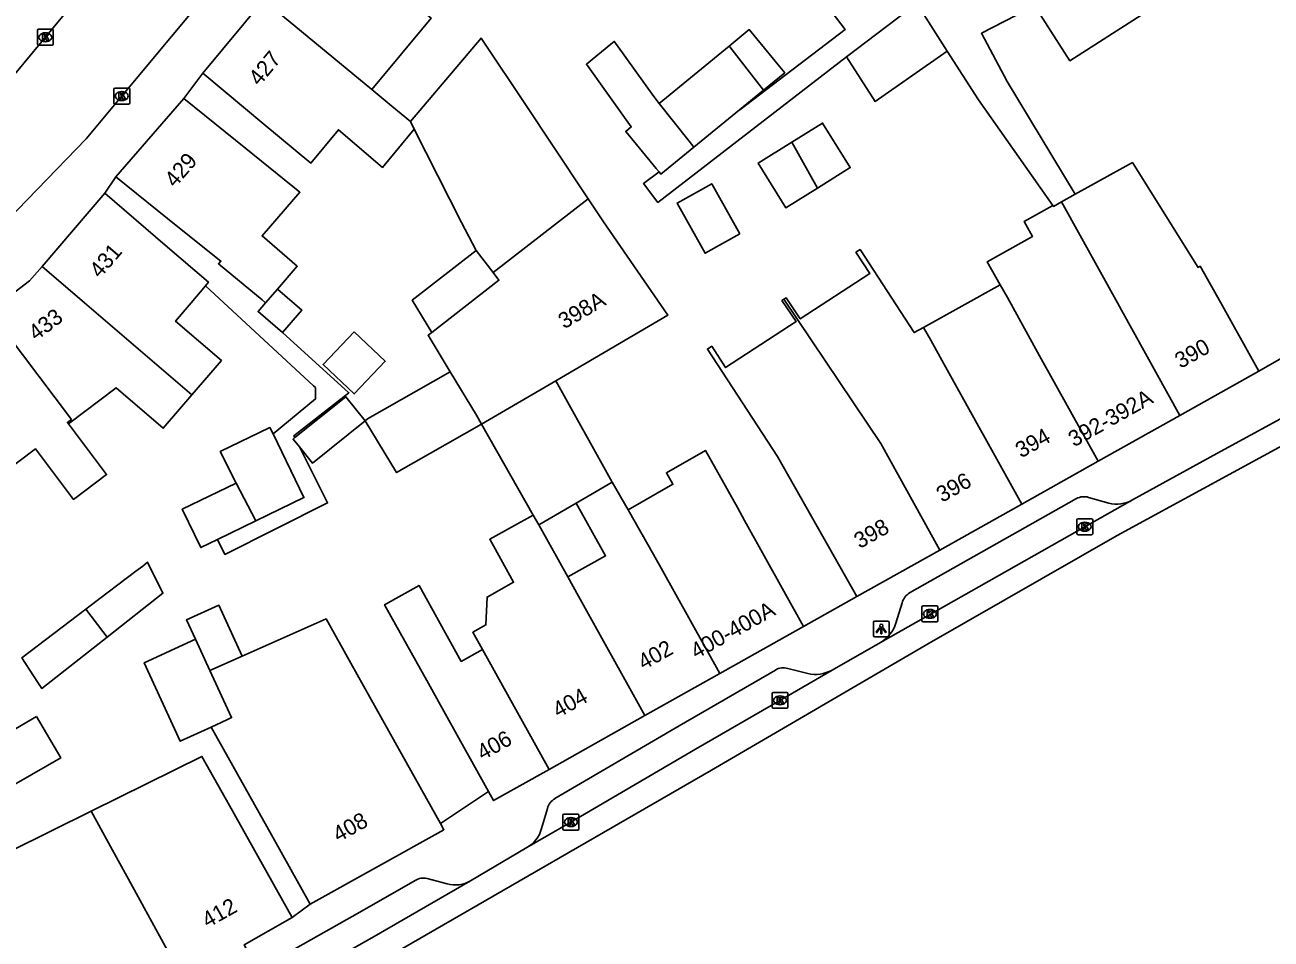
# Model space of a CAD drawing. Extents: x 159222 to 160346, y 381249 to 382166.
# Drawn here: x 159854.8 to 159933.1, y 381460 to 381517.5 of the extents above; entities that cross this region are included whole.
import ezdxf

# ---------------------------------------------------------------- set-up
doc = ezdxf.new("R2010")
doc.units = 0
for name, color, linetype in [('IMGEO_Kolk', 7, 'Continuous'), ('IMGEO_Lichtpunt', 7, 'Continuous'), ('IMGEO_Pand', 7, 'Continuous'), ('IMGEO_Pand_nummerreeks', 7, 'Continuous'), ('IMGEO_Rijbaan_lokaal_gesloten', 7, 'Continuous'), ('IMGEO_Rijbaan_lokaal_open', 7, 'Continuous'), ('IMGEO_Voetpad_open', 7, 'Continuous')]:
    doc.layers.add(name, color=color, linetype=linetype)

msp = doc.modelspace()

# ---------------------------------------------------------------- linework, layer by layer
at = {"layer": 'IMGEO_Kolk'}
for p, q in [((159855.584, 381516.26), (159855.584, 381517.112)), ((159855.659, 381517.186), (159856.511, 381517.186)), ((159856.072, 381516.966), (159856.097, 381516.966)), ((159856.585, 381517.112), (159856.585, 381516.26)), ((159856.511, 381516.186), (159855.659, 381516.186)), ((159856.095, 381516.406), (159856.07, 381516.406)), ((159860.389, 381512.562), (159860.389, 381513.414)), ((159860.464, 381513.488), (159861.316, 381513.488)), ((159860.877, 381513.268), (159860.902, 381513.268)), ((159861.39, 381513.414), (159861.39, 381512.562)), ((159861.316, 381512.488), (159860.464, 381512.488)), ((159860.9, 381512.708), (159860.875, 381512.708)), ((159920.903, 381485.502), (159920.903, 381486.354)), ((159920.978, 381486.428), (159921.83, 381486.428)), ((159921.904, 381486.354), (159921.904, 381485.502)), ((159921.414, 381485.648), (159921.389, 381485.648)), ((159921.391, 381486.208), (159921.416, 381486.208)), ((159921.83, 381485.428), (159920.978, 381485.428)), ((159911.169, 381480.026), (159911.169, 381480.878)), ((159911.244, 381480.952), (159912.096, 381480.952)), ((159912.17, 381480.878), (159912.17, 381480.026)), ((159911.68, 381480.172), (159911.655, 381480.172)), ((159911.657, 381480.732), (159911.682, 381480.732)), ((159912.096, 381479.952), (159911.244, 381479.952)), ((159901.751, 381474.591), (159901.751, 381475.443)), ((159901.826, 381475.517), (159902.678, 381475.517)), ((159902.752, 381475.443), (159902.752, 381474.591)), ((159902.262, 381474.737), (159902.237, 381474.737)), ((159902.239, 381475.297), (159902.264, 381475.297)), ((159902.678, 381474.517), (159901.826, 381474.517)), ((159888.612, 381466.942), (159888.612, 381467.794)), ((159888.687, 381467.868), (159889.539, 381467.868)), ((159889.1, 381467.648), (159889.125, 381467.648)), ((159889.613, 381467.794), (159889.613, 381466.942)), ((159889.539, 381466.868), (159888.687, 381466.868)), ((159889.123, 381467.088), (159889.098, 381467.088))]:
    msp.add_line(p, q, dxfattribs=at)
for points in [[(159855.584, 381516.26), (159855.584, 381517.112)], [(159855.659, 381517.186), (159856.511, 381517.186)], [(159855.905, 381516.886), (159856.028, 381516.886), (159856.028, 381516.735), (159856.158, 381516.886), (159856.322, 381516.886), (159856.176, 381516.735), (159856.329, 381516.486), (159856.177, 381516.486), (159856.092, 381516.65), (159856.028, 381516.583), (159856.028, 381516.486), (159855.905, 381516.486), (159855.905, 381516.886)], [(159856.585, 381517.112), (159856.585, 381516.26)], [(159856.511, 381516.186), (159855.659, 381516.186)], [(159860.389, 381512.562), (159860.389, 381513.414)], [(159860.464, 381513.488), (159861.316, 381513.488)], [(159860.71, 381513.188), (159860.833, 381513.188), (159860.833, 381513.037), (159860.963, 381513.188), (159861.127, 381513.188), (159860.981, 381513.037), (159861.134, 381512.788), (159860.982, 381512.788), (159860.897, 381512.952), (159860.833, 381512.885), (159860.833, 381512.788), (159860.71, 381512.788), (159860.71, 381513.188)], [(159861.39, 381513.414), (159861.39, 381512.562)], [(159861.316, 381512.488), (159860.464, 381512.488)], [(159920.903, 381485.502), (159920.903, 381486.354)], [(159920.978, 381486.428), (159921.83, 381486.428)], [(159921.904, 381486.354), (159921.904, 381485.502)], [(159921.224, 381486.128), (159921.347, 381486.128), (159921.347, 381485.977), (159921.477, 381486.128), (159921.641, 381486.128), (159921.495, 381485.977), (159921.648, 381485.728), (159921.496, 381485.728), (159921.411, 381485.892), (159921.347, 381485.825), (159921.347, 381485.728), (159921.224, 381485.728), (159921.224, 381486.128)], [(159921.83, 381485.428), (159920.978, 381485.428)], [(159911.169, 381480.026), (159911.169, 381480.878)], [(159911.244, 381480.952), (159912.096, 381480.952)], [(159912.17, 381480.878), (159912.17, 381480.026)], [(159911.49, 381480.652), (159911.613, 381480.652), (159911.613, 381480.501), (159911.743, 381480.652), (159911.907, 381480.652), (159911.761, 381480.501), (159911.914, 381480.252), (159911.762, 381480.252), (159911.677, 381480.416), (159911.613, 381480.349), (159911.613, 381480.252), (159911.49, 381480.252), (159911.49, 381480.652)], [(159912.096, 381479.952), (159911.244, 381479.952)], [(159901.751, 381474.591), (159901.751, 381475.443)], [(159901.826, 381475.517), (159902.678, 381475.517)], [(159902.752, 381475.443), (159902.752, 381474.591)], [(159902.072, 381475.217), (159902.195, 381475.217), (159902.195, 381475.066), (159902.325, 381475.217), (159902.489, 381475.217), (159902.343, 381475.066), (159902.496, 381474.817), (159902.344, 381474.817), (159902.259, 381474.981), (159902.195, 381474.914), (159902.195, 381474.817), (159902.072, 381474.817), (159902.072, 381475.217)], [(159902.678, 381474.517), (159901.826, 381474.517)], [(159888.612, 381466.942), (159888.612, 381467.794)], [(159888.687, 381467.868), (159889.539, 381467.868)], [(159888.933, 381467.568), (159889.056, 381467.568), (159889.056, 381467.417), (159889.186, 381467.568), (159889.35, 381467.568), (159889.204, 381467.417), (159889.357, 381467.168), (159889.205, 381467.168), (159889.12, 381467.332), (159889.056, 381467.265), (159889.056, 381467.168), (159888.933, 381467.168), (159888.933, 381467.568)], [(159889.613, 381467.794), (159889.613, 381466.942)], [(159889.539, 381466.868), (159888.687, 381466.868)]]:
    msp.add_lwpolyline(points, dxfattribs=at)
for centre, start, end in [((159855.661, 381517.11), 91.55205, 178.44795), ((159855.661, 381517.11), 91.55205, 178.44795), ((159856.509, 381517.11), 1.55205, 88.44795), ((159856.509, 381517.11), 1.55205, 88.44795), ((159855.661, 381516.262), 181.55205, 268.44795), ((159855.661, 381516.262), 181.55205, 268.44795), ((159856.509, 381516.262), 271.55205, 358.44795), ((159856.509, 381516.262), 271.55205, 358.44795), ((159860.466, 381513.412), 91.55205, 178.44795), ((159860.466, 381513.412), 91.55205, 178.44795), ((159861.314, 381513.412), 1.55205, 88.44795), ((159861.314, 381513.412), 1.55205, 88.44795), ((159860.466, 381512.564), 181.55205, 268.44795), ((159860.466, 381512.564), 181.55205, 268.44795), ((159861.314, 381512.564), 271.55205, 358.44795), ((159861.314, 381512.564), 271.55205, 358.44795), ((159920.98, 381486.352), 91.55205, 178.44795), ((159920.98, 381486.352), 91.55205, 178.44795), ((159921.828, 381486.352), 1.55205, 88.44795), ((159921.828, 381486.352), 1.55205, 88.44795), ((159920.98, 381485.504), 181.55205, 268.44795), ((159920.98, 381485.504), 181.55205, 268.44795), ((159921.828, 381485.504), 271.55205, 358.44795), ((159921.828, 381485.504), 271.55205, 358.44795), ((159911.246, 381480.876), 91.55205, 178.44795), ((159911.246, 381480.876), 91.55205, 178.44795), ((159912.094, 381480.876), 1.55205, 88.44795), ((159912.094, 381480.876), 1.55205, 88.44795), ((159911.246, 381480.028), 181.55205, 268.44795), ((159911.246, 381480.028), 181.55205, 268.44795), ((159912.094, 381480.028), 271.55205, 358.44795), ((159912.094, 381480.028), 271.55205, 358.44795), ((159901.828, 381475.441), 91.55205, 178.44795), ((159901.828, 381475.441), 91.55205, 178.44795), ((159902.676, 381475.441), 1.55205, 88.44795), ((159902.676, 381475.441), 1.55205, 88.44795), ((159901.828, 381474.593), 181.55205, 268.44795), ((159901.828, 381474.593), 181.55205, 268.44795), ((159902.676, 381474.593), 271.55205, 358.44795), ((159902.676, 381474.593), 271.55205, 358.44795), ((159888.689, 381467.792), 91.55205, 178.44795), ((159888.689, 381467.792), 91.55205, 178.44795), ((159889.537, 381467.792), 1.55205, 88.44795), ((159889.537, 381467.792), 1.55205, 88.44795), ((159888.689, 381466.944), 181.55205, 268.44795), ((159888.689, 381466.944), 181.55205, 268.44795), ((159889.537, 381466.944), 271.55205, 358.44795), ((159889.537, 381466.944), 271.55205, 358.44795)]:
    msp.add_arc(centre, 0.0765, start, end, dxfattribs=at)
for centre, major_axis, ratio, start_param, end_param in [((159856.071, 381516.686), (-0.387, 0.002), 0.722429, 4.712389, 7.853982), ((159856.096, 381516.686), (-0.39, 0.002), 0.717154, 1.570796, 4.712389), ((159860.876, 381512.988), (-0.387, 0.002), 0.722429, 4.712389, 7.853982), ((159860.901, 381512.988), (-0.39, 0.002), 0.717154, 1.570796, 4.712389), ((159921.39, 381485.928), (-0.387, 0.002), 0.722429, 4.712389, 7.853982), ((159921.415, 381485.928), (-0.39, 0.002), 0.717154, 1.570796, 4.712389), ((159911.656, 381480.452), (-0.387, 0.002), 0.722429, 4.712389, 7.853982), ((159911.681, 381480.452), (-0.39, 0.002), 0.717154, 1.570796, 4.712389), ((159902.238, 381475.017), (-0.387, 0.002), 0.722429, 4.712389, 7.853982), ((159902.263, 381475.017), (-0.39, 0.002), 0.717154, 1.570796, 4.712389), ((159889.099, 381467.368), (-0.387, 0.002), 0.722429, 4.712389, 7.853982), ((159889.124, 381467.368), (-0.39, 0.002), 0.717154, 1.570796, 4.712389)]:
    msp.add_ellipse(centre, major_axis=major_axis, ratio=ratio, start_param=start_param, end_param=end_param, dxfattribs=at)
at = {"layer": 'IMGEO_Lichtpunt'}
for p, q in [((159908.117, 381479.905), (159908.117, 381479.098)), ((159908.117, 381479.905), (159908.117, 381479.098)), ((159909.019, 381480), (159908.211, 381480)), ((159909.019, 381480), (159908.211, 381480)), ((159909.113, 381479.098), (159909.113, 381479.905)), ((159909.113, 381479.098), (159909.113, 381479.905)), ((159908.211, 381479.004), (159909.019, 381479.004)), ((159908.211, 381479.004), (159909.019, 381479.004))]:
    msp.add_line(p, q, dxfattribs=at)
for points in [[(159908.491, 381479.569), (159908.53, 381479.541), (159908.342, 381479.279), (159908.304, 381479.306), (159908.491, 381479.569)], [(159908.593, 381479.521), (159908.64, 381479.521), (159908.64, 381479.199), (159908.593, 381479.199), (159908.593, 381479.521)], [(159908.703, 381479.541), (159908.741, 381479.568), (159908.928, 381479.306), (159908.889, 381479.278), (159908.703, 381479.541)]]:
    msp.add_lwpolyline(points, dxfattribs=at)
msp.add_circle((159908.616, 381479.703), 0.0994, dxfattribs=at)
for centre, start, end in [((159908.211, 381479.905), 90, 180), ((159908.211, 381479.905), 90, 180), ((159909.019, 381479.905), 0, 90), ((159909.019, 381479.905), 0, 90), ((159908.211, 381479.098), 180, 270), ((159908.211, 381479.098), 180, 270), ((159909.019, 381479.098), 270, 0), ((159909.019, 381479.098), 270, 360)]:
    msp.add_arc(centre, 0.0946, start, end, dxfattribs=at)
at = {"layer": 'IMGEO_Pand'}
for points in [[(159921.578, 381526.911), (159915.874, 381522.393), (159920.472, 381515.212), (159925.244, 381518.254), (159924.454, 381519.487), (159930.683, 381523.459)], [(159914.722, 381521.734), (159917.06, 381518.06), (159914.907, 381516.935), (159916.533, 381513.902), (159920.808, 381506.821)], [(159880.862, 381520.485), (159879.368, 381518.678), (159880.323, 381517.886), (159876.597, 381513.395)], [(159865.974, 381514.42), (159869.802, 381519.033)], [(159876.597, 381513.395), (159869.802, 381519.033)], [(159910.859, 381518.811), (159906.433, 381515.461)], [(159912.765, 381515.817), (159910.859, 381518.811)], [(159901.211, 381513.36), (159902.544, 381514.451), (159902.243, 381514.819), (159900.323, 381517.163), (159899.059, 381516.128)], [(159890.204, 381506.535), (159887.874, 381510.03), (159886.376, 381512.276), (159883.47, 381516.635), (159879.03, 381511.385)], [(159894.662, 381512.526), (159894.312, 381512.97), (159891.975, 381516.23), (159891.838, 381516.422), (159891.626, 381516.248), (159890.087, 381514.987), (159892.906, 381511.054), (159892.562, 381510.772), (159894.465, 381508.448), (159894.647, 381508.226)], [(159899.059, 381516.128), (159894.662, 381512.526)], [(159899.059, 381516.128), (159899.094, 381516.078), (159900.919, 381513.735), (159901.211, 381513.36)], [(159906.433, 381515.461), (159908.222, 381512.649), (159912.765, 381515.817)], [(159919.388, 381506.113), (159914.718, 381512.747), (159912.765, 381515.817)], [(159879.271, 381510.908), (159877.278, 381508.506), (159874.506, 381510.875), (159872.77, 381508.782), (159869.822, 381511.227), (159865.974, 381514.42)], [(159879.03, 381511.385), (159877.849, 381512.356), (159876.597, 381513.395)], [(159899.715, 381512.135), (159901.211, 381513.36)], [(159860.517, 381507.905), (159864.787, 381512.841)], [(159864.787, 381512.841), (159868.678, 381509.701), (159872.087, 381506.951), (159869.709, 381504.203), (159871.913, 381502.296), (159870.671, 381500.859)], [(159896.833, 381509.775), (159896.539, 381510.147), (159894.662, 381512.526)], [(159879.03, 381511.385), (159879.271, 381510.908)], [(159896.833, 381509.775), (159899.715, 381512.135)], [(159879.271, 381510.908), (159882.234, 381505.036), (159883.166, 381503.284)], [(159904.597, 381507.208), (159906.665, 381508.494), (159904.922, 381511.297), (159902.988, 381510.095)], [(159902.988, 381510.095), (159900.869, 381508.777), (159902.613, 381505.973), (159904.597, 381507.208)], [(159904.597, 381507.208), (159902.988, 381510.095)], [(159894.647, 381508.226), (159894.765, 381508.082), (159896.833, 381509.775)], [(159932.334, 381495.708), (159929.946, 381500), (159928.664, 381502.299), (159928.521, 381502.219), (159924.401, 381508.813), (159920.808, 381506.821)], [(159869.929, 381500), (159869.711, 381500.18), (159866.966, 381502.45), (159867.114, 381502.621), (159864.419, 381504.779), (159860.517, 381507.905)], [(159899.723, 381504.339), (159897.544, 381503.116), (159895.779, 381506.261), (159897.959, 381507.484), (159899.723, 381504.339)], [(159855.88, 381502.29), (159859.824, 381506.882)], [(159859.824, 381506.882), (159863.617, 381503.624), (159866.327, 381501.296), (159866.14, 381501.074)], [(159920.808, 381506.821), (159919.938, 381506.339)], [(159884.224, 381501.893), (159890.204, 381506.535)], [(159890.204, 381506.535), (159891.166, 381505.092), (159895.202, 381499.212), (159888.159, 381495.096)], [(159919.388, 381506.113), (159917.596, 381505.115), (159918.125, 381504.166), (159915.275, 381502.579), (159916.083, 381501.128)], [(159919.938, 381506.339), (159919.428, 381506.056), (159919.388, 381506.113)], [(159927.376, 381492.925), (159923.709, 381499.539), (159923.453, 381500), (159919.938, 381506.339)], [(159880.364, 381498.134), (159879.137, 381500.156), (159883.166, 381503.284)], [(159883.166, 381503.284), (159884.224, 381501.893)], [(159902.501, 381500.229), (159902.635, 381500.316), (159903.528, 381498.988), (159907.891, 381501.833), (159907.017, 381503.173), (159907.285, 381503.348), (159910.691, 381498.124), (159911.271, 381498.447)], [(159852.573, 381499.466), (159853.279, 381500), (159855.091, 381501.372), (159855.88, 381502.29)], [(159865.287, 381494.206), (159858.545, 381500), (159855.88, 381502.29)], [(159880.364, 381498.134), (159884.589, 381501.414), (159884.224, 381501.893)], [(159866.14, 381501.074), (159865.239, 381500), (159864.266, 381498.841), (159867.144, 381496.368), (159865.287, 381494.206)], [(159870.671, 381500.859), (159869.929, 381500)], [(159870.671, 381500.859), (159872.195, 381499.543), (159870.979, 381498.136)], [(159911.271, 381498.447), (159916.083, 381501.128)], [(159916.083, 381501.128), (159916.538, 381500.328), (159918.565, 381496.673), (159922.242, 381490.042)], [(159869.929, 381500), (159869.455, 381499.452), (159870.979, 381498.136)], [(159907.088, 381481.535), (159902.093, 381490.343), (159897.692, 381497.094), (159897.96, 381497.269), (159898.834, 381495.928), (159903.26, 381498.814), (159902.367, 381500.141), (159902.501, 381500.229)], [(159902.501, 381500.229), (159908.583, 381491.167), (159912.301, 381484.462)], [(159857.541, 381492.386), (159857.469, 381492.482), (159857.719, 381492.67), (159852.573, 381499.466)], [(159875.482, 381498.185), (159877.444, 381496.331), (159875.499, 381494.271), (159873.536, 381496.126), (159875.482, 381498.185)], [(159881.528, 381495.66), (159880.135, 381497.956), (159880.364, 381498.134)], [(159911.271, 381498.447), (159911.721, 381497.656), (159912.547, 381496.167), (159917.438, 381487.346)], [(159857.541, 381492.386), (159859.929, 381489.206), (159857.852, 381487.646), (159855.468, 381490.819), (159853.34, 381489.209), (159851.144, 381492.112), (159848.128, 381496.1)], [(159927.376, 381492.925), (159932.334, 381495.708)], [(159876.185, 381492.583), (159876.337, 381492.705), (159881.528, 381495.66)], [(159883.502, 381492.374), (159883.179, 381492.941), (159881.528, 381495.66)], [(159888.159, 381495.096), (159883.502, 381492.374)], [(159891.708, 381488.732), (159888.159, 381495.096)], [(159865.287, 381494.206), (159863.495, 381492.121), (159860.544, 381494.657), (159857.541, 381492.386)], [(159871.763, 381491.525), (159874.973, 381494.096), (159876.185, 381492.583)], [(159876.185, 381492.583), (159872.869, 381489.927), (159872.053, 381490.945)], [(159883.502, 381492.374), (159878.154, 381489.332), (159876.185, 381492.583)], [(159922.242, 381490.042), (159927.376, 381492.925)], [(159868.077, 381488.658), (159867.077, 381490.646), (159870.202, 381492.157), (159870.391, 381491.765)], [(159886.745, 381486.662), (159883.502, 381492.374)], [(159869.306, 381486.292), (159872.33, 381487.755), (159870.391, 381491.765)], [(159871.763, 381491.525), (159871.657, 381491.44), (159872.053, 381490.945)], [(159903.737, 381479.654), (159900.023, 381486.318), (159899.57, 381487.131), (159897.568, 381490.724), (159895.112, 381489.32), (159895.523, 381488.602), (159892.703, 381486.991)], [(159922.242, 381490.042), (159917.438, 381487.346)], [(159868.077, 381488.658), (159864.691, 381487.021), (159865.851, 381484.622), (159866.895, 381485.127)], [(159869.306, 381486.292), (159868.077, 381488.658)], [(159889.442, 381487.416), (159891.708, 381488.732)], [(159892.703, 381486.991), (159891.708, 381488.732)], [(159889.442, 381487.416), (159887.087, 381486.048)], [(159888.911, 381482.772), (159891.29, 381484.098), (159889.442, 381487.416)], [(159917.438, 381487.346), (159912.301, 381484.462)], [(159883.546, 381478.205), (159882.941, 381479.292), (159883.768, 381479.753), (159883.839, 381481.504), (159885.513, 381482.436), (159884.009, 381485.137), (159886.745, 381486.662)], [(159886.745, 381486.662), (159887.087, 381486.048)], [(159892.703, 381486.991), (159894.293, 381484.192), (159894.785, 381483.324), (159898.473, 381476.699)], [(159866.895, 381485.127), (159869.306, 381486.292)], [(159887.087, 381486.048), (159888.911, 381482.772)], [(159912.301, 381484.462), (159907.088, 381481.535)], [(159859.967, 381478.995), (159863.47, 381481.752), (159862.514, 381483.697), (159862.201, 381483.459), (159861.763, 381483.126), (159858.91, 381480.957), (159858.632, 381480.745)], [(159888.911, 381482.772), (159889.582, 381481.568), (159893.765, 381474.056)], [(159883.936, 381469.286), (159881.438, 381473.77), (159880.051, 381476.259), (159877.398, 381481.021), (159879.566, 381482.228), (159882.219, 381477.466), (159883.546, 381478.205)], [(159865.524, 381478.864), (159864.964, 381480.084), (159866.993, 381480.988), (159868.46, 381477.79)], [(159858.632, 381480.745), (159854.604, 381477.682), (159855.341, 381476.557), (159855.614, 381476.139), (159855.861, 381475.763), (159859.967, 381478.995)], [(159859.967, 381478.995), (159859.695, 381479.352), (159858.632, 381480.745)], [(159868.46, 381477.79), (159873.723, 381480.135), (159875.276, 381477.358), (159878.468, 381471.652), (159880.919, 381467.271)], [(159903.737, 381479.654), (159898.473, 381476.699)], [(159866.496, 381473.34), (159864.559, 381472.451), (159862.297, 381477.383), (159865.524, 381478.864)], [(159865.524, 381478.864), (159866.431, 381476.885)], [(159868.46, 381477.79), (159866.431, 381476.885)], [(159883.546, 381478.205), (159887.74, 381470.674)], [(159866.431, 381476.885), (159867.786, 381473.931), (159867.484, 381473.793), (159866.496, 381473.34)], [(159898.473, 381476.699), (159893.765, 381474.056)], [(159855.539, 381474.003), (159851.912, 381471.888), (159853.42, 381469.301), (159857.055, 381471.403), (159855.539, 381474.003)], [(159893.765, 381474.056), (159887.74, 381470.674)], [(159872.727, 381462.201), (159870.286, 381466.565), (159866.496, 381473.34)], [(159858.962, 381468.051), (159865.923, 381471.499), (159867.654, 381468.413), (159869.153, 381465.741), (159871.6, 381461.381)], [(159887.74, 381470.674), (159884.253, 381468.716), (159883.936, 381469.286)], [(159848.795, 381464.192), (159853.466, 381466.505), (159853.934, 381465.56), (159858.962, 381468.051)], [(159858.962, 381468.051), (159860.661, 381464.949), (159861.304, 381463.776), (159864.978, 381457.068)], [(159880.919, 381467.271), (159881.132, 381466.89), (159872.727, 381462.201)], [(159871.6, 381461.381), (159868.589, 381459.66), (159868.814, 381459.218), (159864.978, 381457.068)]]:
    msp.add_lwpolyline(points, dxfattribs=at)
at = {"layer": 'IMGEO_Rijbaan_lokaal_gesloten'}
for points in [[(159985.577, 381518.699), (159980.645, 381515.791), (159956.076, 381502.58), (159939.951, 381494.362), (159923.443, 381485.375), (159911.619, 381478.616), (159897.952, 381470.628), (159877.989, 381459.107), (159830.923, 381432.992), (159823.666, 381428.97)], [(159924.41, 381487.608), (159929.694, 381490.526), (159933.708, 381492.71), (159939.056, 381495.571), (159941.905, 381497.105), (159942.988, 381497.699), (159947.365, 381500), (159950.985, 381501.879), (159955.499, 381504.24)], [(159924.41, 381487.608), (159908.566, 381478.649)], [(159905.522, 381476.914), (159908.566, 381478.649)], [(159905.522, 381476.914), (159902.248, 381475.016), (159896.942, 381471.948), (159889.109, 381467.366), (159886.352, 381465.761)], [(159882.803, 381463.671), (159886.352, 381465.761)], [(159882.803, 381463.671), (159876.597, 381460.101), (159870.029, 381456.383), (159865.335, 381453.733), (159857.536, 381449.393)]]:
    msp.add_lwpolyline(points, dxfattribs=at)
at = {"layer": 'IMGEO_Rijbaan_lokaal_open'}
for points in [[(159838.157, 381492.697), (159838.961, 381493.257), (159841.116, 381494.759), (159842.019, 381495.406), (159848.073, 381500), (159850.075, 381501.623), (159850.231, 381501.751), (159852.476, 381503.945), (159858.653, 381510.302), (159861.681, 381513.94), (159864.009, 381516.737), (159866.993, 381520.322), (159871.369, 381525.65), (159873.971, 381528.818), (159877.985, 381533.705), (159885.307, 381542.394), (159886.028, 381543.216)], [(159872.735, 381536.717), (159861.86, 381523.669), (159860.521, 381522.062), (159853.538, 381513.604), (159848.394, 381508.173), (159847.98, 381507.736), (159844.347, 381504.612), (159842.416, 381503.135), (159841.86, 381502.709), (159838.633, 381500.471), (159837.953, 381500), (159834.595, 381497.652)]]:
    msp.add_lwpolyline(points, dxfattribs=at)
at = {"layer": 'IMGEO_Voetpad_open'}
for points in [[(159895.889, 381530.864), (159906.354, 381517.175), (159899.735, 381512.115), (159899.715, 381512.135)], [(159894.647, 381508.226), (159893.68, 381507.486), (159894.582, 381506.306), (159906.433, 381515.461)], [(159864.787, 381512.841), (159865.974, 381514.42)], [(159859.824, 381506.882), (159860.517, 381507.905)], [(159870.391, 381491.765), (159873.062, 381493.957), (159873.062, 381494.667), (159872.935, 381494.785), (159866.14, 381501.074)], [(159870.979, 381498.136), (159875.162, 381494.345), (159871.704, 381491.642), (159871.763, 381491.525)], [(159937.135, 381498.456), (159932.334, 381495.708)], [(159872.053, 381490.945), (159873.818, 381487.425), (159867.365, 381484.19), (159866.895, 381485.127)], [(159910.396, 381481.767), (159920.888, 381487.7)], [(159921.644, 381487.772), (159922.905, 381487.403)], [(159907.088, 381481.535), (159903.737, 381479.654)], [(159909.532, 381479.866), (159909.926, 381481.138)], [(159888.104, 381468.839), (159895.905, 381473.409), (159901.966, 381476.918)], [(159902.735, 381477.018), (159903.997, 381476.704)], [(159883.936, 381469.286), (159880.919, 381467.271)], [(159887.266, 381466.959), (159887.633, 381468.23)], [(159859.167, 381452.337), (159864.486, 381455.289), (159875.852, 381461.707), (159879.329, 381463.698)], [(159880.07, 381463.823), (159881.327, 381463.482)], [(159872.727, 381462.201), (159871.6, 381461.381)]]:
    msp.add_lwpolyline(points, dxfattribs=at)
for centre, radius, start, end in [((159921.354, 381486.808), 1.007, 73.28854, 117.59212), ((159923.397, 381489.421), 2.077, 256.30879, 299.20455), ((159910.927, 381480.88), 1.033, 120.89887, 165.56565), ((159907.482, 381480.501), 2.146, 300.33572, 342.78234), ((159902.451, 381476.191), 0.874, 71.06834, 123.74988), ((159904.481, 381478.83), 2.181, 257.17095, 298.51025), ((159888.646, 381467.933), 1.055, 120.88951, 163.67383), ((159885.317, 381467.498), 2.022, 300.78312, 344.5341), ((159879.838, 381462.937), 0.916, 75.34962, 123.80065), ((159881.828, 381465.43), 2.012, 255.59149, 299.0024)]:
    msp.add_arc(centre, radius, start, end, dxfattribs=at)

# ---------------------------------------------------------------- texts
at = {"layer": 'IMGEO_Pand_nummerreeks'}
for s, rotation, p in [('427', 50.31142, (159869.532, 381513.572)), ('429', 49.13686, (159864.231, 381507.185)), ('431', 49.3374, (159859.515, 381501.49)), ('398A', 30.30374, (159888.689, 381498.325)), ('433', 37.13062, (159855.502, 381497.569)), ('390', 29.30679, (159927.422, 381495.84)), ('392-392A', 29.31825, (159920.725, 381490.91)), ('394', 29.30924, (159917.404, 381490.217)), ('396', 29.30679, (159912.434, 381487.426)), ('398', 29.30679, (159907.262, 381484.522)), ('400-400A', 29.30679, (159896.989, 381477.586)), ('402', 29.30679, (159893.682, 381476.898)), ('404', 29.30679, (159888.317, 381473.887)), ('406', 29.30924, (159883.561, 381471.218)), ('408', 29.15782, (159874.501, 381466.076)), ('412', 29.26668, (159866.281, 381460.688))]:
    msp.add_text(s, height=1, rotation=rotation, dxfattribs=at).set_placement(p)

doc.saveas('drawing.dxf')
